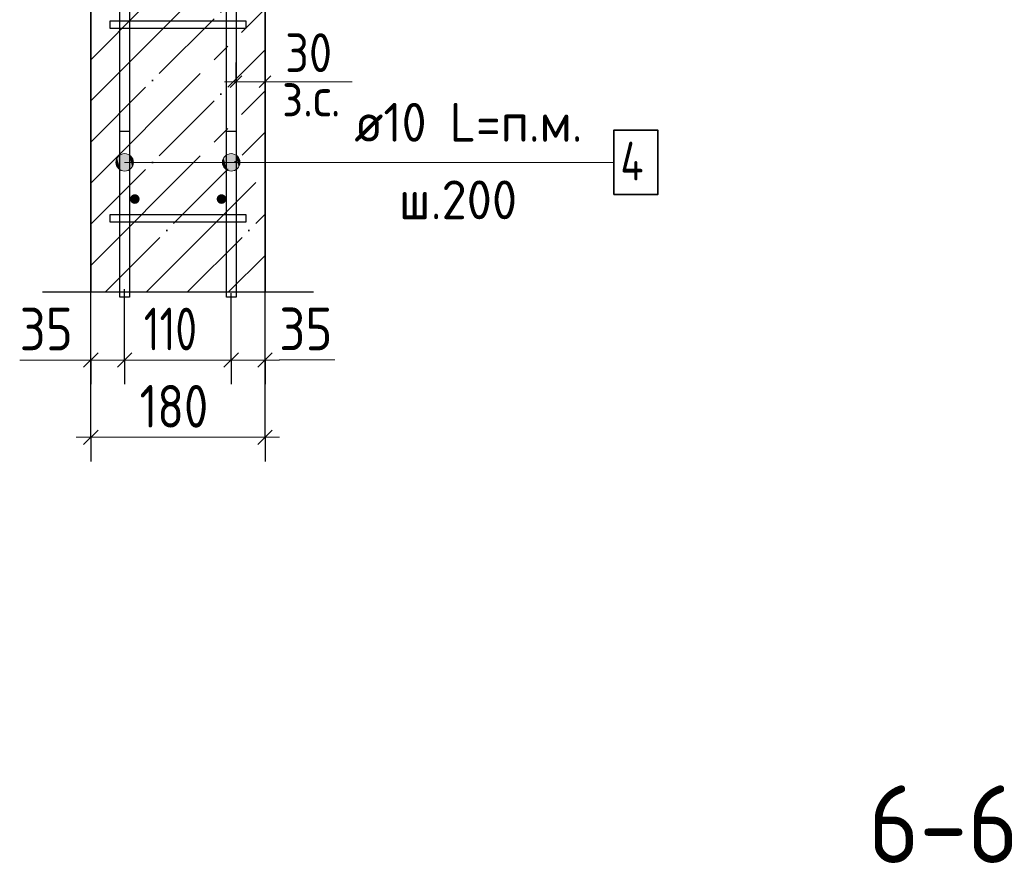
# Model space of a CAD drawing. Header units: millimetres. Extents: x -49773 to 2322955, y -3321 to 58485.
# Tile 311 of 580: x 1211938 to 1217022, y 26022 to 30379. Entities that reach past the tile are written whole.
import ezdxf

# ---------------------------------------------------------------- set-up
doc = ezdxf.new("R2010")
doc.units = ezdxf.units.MM
doc.linetypes.add('______11', pattern=[500, 400, -50, 0, -50])
doc.linetypes.add('______5', pattern=[1100, 800, -100, 100, -100])
for name, color, linetype, lineweight in [('Standard', 7, 'Continuous', 25), ('Арм.стержн. Арматура края', 96, 'Continuous', 35), ('Арм.стержн. вертикальными 1', 22, 'Continuous', 35), ('Арм.стержн.горизонт. 1', 180, 'Continuous', 35), ('Размерная линия_ общее', 7, 'Continuous', 13), ('Размерная линия_ общее_1', 7, 'Continuous', 13)]:
    doc.layers.add(name, color=color, linetype=linetype, lineweight=lineweight)
doc.layers.add('Арм.стержн.Стяжки', color=7, linetype='Continuous', lineweight=35, true_color=0x501e0f)
doc.styles.add('ISOCPEUR', font='txt')

msp = doc.modelspace()

# ---------------------------------------------------------------- hatches: boundary and pattern name
at = {"layer": 'Арм.стержн. вертикальными 1', "linetype": 'Continuous', "lineweight": 50, "transparency": 33554687}
for points in [[(1212557.5, 29454.2), (1212555.6, 29463.8), (1212550.1, 29471.9), (1212542, 29477.3), (1212532.5, 29479.2), (1212522.9, 29477.3), (1212514.8, 29471.9), (1212509.4, 29463.8), (1212507.5, 29454.2), (1212509.4, 29444.6), (1212514.8, 29436.5), (1212522.9, 29431.1), (1212532.5, 29429.2), (1212542, 29431.1), (1212550.1, 29436.5), (1212555.6, 29444.6)], [(1213005.1, 29454.2), (1213003.2, 29463.8), (1212997.8, 29471.9), (1212989.7, 29477.3), (1212980.1, 29479.2), (1212970.6, 29477.3), (1212962.4, 29471.9), (1212957, 29463.8), (1212955.1, 29454.2), (1212957, 29444.6), (1212962.4, 29436.5), (1212970.6, 29431.1), (1212980.1, 29429.2), (1212989.7, 29431.1), (1212997.8, 29436.5), (1213003.2, 29444.6)]]:
    msp.add_hatch(color=4, dxfattribs=at).paths.add_polyline_path(points)
at = {"layer": 'Арм.стержн.горизонт. 1', "linetype": 'Continuous', "lineweight": 13, "transparency": 33554687}
for points in [[(1212441.4, 29620.9), (1212441.4, 29665.9), (1212435.1, 29643.4)], [(1212441.4, 29620.9), (1212441.4, 29665.9), (1212435.1, 29643.4)], [(1212441.4, 29620.9), (1212441.4, 29665.9), (1212435.1, 29643.4)], [(1212441.4, 29620.9), (1212441.4, 29665.9), (1212435.1, 29643.4)], [(1212441.4, 29620.9), (1212441.4, 29665.9), (1212435.1, 29643.4)], [(1212441.4, 29620.9), (1212441.4, 29665.9), (1212435.1, 29643.4)], [(1212441.4, 29620.9), (1212441.4, 29665.9), (1212435.1, 29643.4)], [(1212441.4, 29620.9), (1212441.4, 29665.9), (1212435.1, 29643.4)], [(1212441.4, 29620.9), (1212441.4, 29665.9), (1212435.1, 29643.4)], [(1212441.4, 29620.9), (1212441.4, 29665.9), (1212435.1, 29643.4)], [(1212441.4, 29620.9), (1212441.4, 29665.9), (1212435.1, 29643.4)], [(1212441.4, 29620.9), (1212441.4, 29665.9), (1212435.1, 29643.4)], [(1212441.4, 29620.9), (1212441.4, 29665.9), (1212435.1, 29643.4)], [(1212457.6, 29604.7), (1212457.6, 29682.1), (1212441.4, 29665.9)], [(1212457.6, 29604.7), (1212457.6, 29682.1), (1212441.4, 29665.9)], [(1212457.6, 29604.7), (1212457.6, 29682.1), (1212441.4, 29665.9)], [(1212457.6, 29604.7), (1212457.6, 29682.1), (1212441.4, 29665.9)], [(1212457.6, 29604.7), (1212457.6, 29682.1), (1212441.4, 29665.9)], [(1212457.6, 29604.7), (1212457.6, 29682.1), (1212441.4, 29665.9)], [(1212457.6, 29604.7), (1212457.6, 29682.1), (1212441.4, 29665.9)], [(1212457.6, 29604.7), (1212457.6, 29682.1), (1212441.4, 29665.9)], [(1212457.6, 29604.7), (1212457.6, 29682.1), (1212441.4, 29665.9)], [(1212457.6, 29604.7), (1212457.6, 29682.1), (1212441.4, 29665.9)], [(1212457.6, 29604.7), (1212457.6, 29682.1), (1212441.4, 29665.9)], [(1212457.6, 29604.7), (1212457.6, 29682.1), (1212441.4, 29665.9)], [(1212457.6, 29604.7), (1212457.6, 29682.1), (1212441.4, 29665.9)], [(1212457.6, 29604.7), (1212441.4, 29665.9), (1212441.4, 29620.9)], [(1212457.6, 29604.7), (1212441.4, 29665.9), (1212441.4, 29620.9)], [(1212457.6, 29604.7), (1212441.4, 29665.9), (1212441.4, 29620.9)], [(1212457.6, 29604.7), (1212441.4, 29665.9), (1212441.4, 29620.9)], [(1212457.6, 29604.7), (1212441.4, 29665.9), (1212441.4, 29620.9)], [(1212457.6, 29604.7), (1212441.4, 29665.9), (1212441.4, 29620.9)], [(1212457.6, 29604.7), (1212441.4, 29665.9), (1212441.4, 29620.9)], [(1212457.6, 29604.7), (1212441.4, 29665.9), (1212441.4, 29620.9)], [(1212457.6, 29604.7), (1212441.4, 29665.9), (1212441.4, 29620.9)], [(1212457.6, 29604.7), (1212441.4, 29665.9), (1212441.4, 29620.9)], [(1212457.6, 29604.7), (1212441.4, 29665.9), (1212441.4, 29620.9)], [(1212457.6, 29604.7), (1212441.4, 29665.9), (1212441.4, 29620.9)], [(1212457.6, 29604.7), (1212441.4, 29665.9), (1212441.4, 29620.9)], [(1212480.1, 29598.4), (1212480.1, 29688.4), (1212457.6, 29682.1)], [(1212480.1, 29598.4), (1212480.1, 29688.4), (1212457.6, 29682.1)], [(1212480.1, 29598.4), (1212480.1, 29688.4), (1212457.6, 29682.1)], [(1212480.1, 29598.4), (1212480.1, 29688.4), (1212457.6, 29682.1)], [(1212480.1, 29598.4), (1212480.1, 29688.4), (1212457.6, 29682.1)], [(1212480.1, 29598.4), (1212480.1, 29688.4), (1212457.6, 29682.1)], [(1212480.1, 29598.4), (1212480.1, 29688.4), (1212457.6, 29682.1)], [(1212480.1, 29598.4), (1212480.1, 29688.4), (1212457.6, 29682.1)], [(1212480.1, 29598.4), (1212480.1, 29688.4), (1212457.6, 29682.1)], [(1212480.1, 29598.4), (1212480.1, 29688.4), (1212457.6, 29682.1)], [(1212480.1, 29598.4), (1212480.1, 29688.4), (1212457.6, 29682.1)], [(1212480.1, 29598.4), (1212480.1, 29688.4), (1212457.6, 29682.1)], [(1212480.1, 29598.4), (1212480.1, 29688.4), (1212457.6, 29682.1)], [(1212480.1, 29598.4), (1212457.6, 29682.1), (1212457.6, 29604.7)], [(1212480.1, 29598.4), (1212457.6, 29682.1), (1212457.6, 29604.7)], [(1212480.1, 29598.4), (1212457.6, 29682.1), (1212457.6, 29604.7)], [(1212480.1, 29598.4), (1212457.6, 29682.1), (1212457.6, 29604.7)], [(1212480.1, 29598.4), (1212457.6, 29682.1), (1212457.6, 29604.7)], [(1212480.1, 29598.4), (1212457.6, 29682.1), (1212457.6, 29604.7)], [(1212480.1, 29598.4), (1212457.6, 29682.1), (1212457.6, 29604.7)], [(1212480.1, 29598.4), (1212457.6, 29682.1), (1212457.6, 29604.7)], [(1212480.1, 29598.4), (1212457.6, 29682.1), (1212457.6, 29604.7)], [(1212480.1, 29598.4), (1212457.6, 29682.1), (1212457.6, 29604.7)], [(1212480.1, 29598.4), (1212457.6, 29682.1), (1212457.6, 29604.7)], [(1212480.1, 29598.4), (1212457.6, 29682.1), (1212457.6, 29604.7)], [(1212480.1, 29598.4), (1212457.6, 29682.1), (1212457.6, 29604.7)], [(1212502.6, 29604.7), (1212502.6, 29682.1), (1212480.1, 29688.4)], [(1212502.6, 29604.7), (1212480.1, 29688.4), (1212480.1, 29598.4)], [(1212502.6, 29604.7), (1212502.6, 29682.1), (1212480.1, 29688.4)], [(1212502.6, 29604.7), (1212480.1, 29688.4), (1212480.1, 29598.4)], [(1212502.6, 29604.7), (1212502.6, 29682.1), (1212480.1, 29688.4)], [(1212502.6, 29604.7), (1212480.1, 29688.4), (1212480.1, 29598.4)], [(1212502.6, 29604.7), (1212502.6, 29682.1), (1212480.1, 29688.4)], [(1212502.6, 29604.7), (1212480.1, 29688.4), (1212480.1, 29598.4)], [(1212502.6, 29604.7), (1212502.6, 29682.1), (1212480.1, 29688.4)], [(1212502.6, 29604.7), (1212480.1, 29688.4), (1212480.1, 29598.4)], [(1212502.6, 29604.7), (1212502.6, 29682.1), (1212480.1, 29688.4)], [(1212502.6, 29604.7), (1212480.1, 29688.4), (1212480.1, 29598.4)], [(1212502.6, 29604.7), (1212502.6, 29682.1), (1212480.1, 29688.4)], [(1212502.6, 29604.7), (1212480.1, 29688.4), (1212480.1, 29598.4)], [(1212502.6, 29604.7), (1212502.6, 29682.1), (1212480.1, 29688.4)], [(1212502.6, 29604.7), (1212480.1, 29688.4), (1212480.1, 29598.4)], [(1212502.6, 29604.7), (1212502.6, 29682.1), (1212480.1, 29688.4)], [(1212502.6, 29604.7), (1212480.1, 29688.4), (1212480.1, 29598.4)], [(1212502.6, 29604.7), (1212502.6, 29682.1), (1212480.1, 29688.4)], [(1212502.6, 29604.7), (1212480.1, 29688.4), (1212480.1, 29598.4)], [(1212502.6, 29604.7), (1212502.6, 29682.1), (1212480.1, 29688.4)], [(1212502.6, 29604.7), (1212480.1, 29688.4), (1212480.1, 29598.4)], [(1212502.6, 29604.7), (1212502.6, 29682.1), (1212480.1, 29688.4)], [(1212502.6, 29604.7), (1212480.1, 29688.4), (1212480.1, 29598.4)], [(1212502.6, 29604.7), (1212502.6, 29682.1), (1212480.1, 29688.4)], [(1212502.6, 29604.7), (1212480.1, 29688.4), (1212480.1, 29598.4)], [(1212518.8, 29620.9), (1212518.8, 29665.9), (1212502.6, 29682.1)], [(1212518.8, 29620.9), (1212502.6, 29682.1), (1212502.6, 29604.7)], [(1212518.8, 29620.9), (1212518.8, 29665.9), (1212502.6, 29682.1)], [(1212518.8, 29620.9), (1212502.6, 29682.1), (1212502.6, 29604.7)], [(1212518.8, 29620.9), (1212518.8, 29665.9), (1212502.6, 29682.1)], [(1212518.8, 29620.9), (1212502.6, 29682.1), (1212502.6, 29604.7)], [(1212518.8, 29620.9), (1212518.8, 29665.9), (1212502.6, 29682.1)], [(1212518.8, 29620.9), (1212502.6, 29682.1), (1212502.6, 29604.7)], [(1212518.8, 29620.9), (1212518.8, 29665.9), (1212502.6, 29682.1)], [(1212518.8, 29620.9), (1212502.6, 29682.1), (1212502.6, 29604.7)], [(1212518.8, 29620.9), (1212518.8, 29665.9), (1212502.6, 29682.1)], [(1212518.8, 29620.9), (1212502.6, 29682.1), (1212502.6, 29604.7)], [(1212518.8, 29620.9), (1212518.8, 29665.9), (1212502.6, 29682.1)], [(1212518.8, 29620.9), (1212502.6, 29682.1), (1212502.6, 29604.7)], [(1212518.8, 29620.9), (1212518.8, 29665.9), (1212502.6, 29682.1)], [(1212518.8, 29620.9), (1212502.6, 29682.1), (1212502.6, 29604.7)], [(1212518.8, 29620.9), (1212518.8, 29665.9), (1212502.6, 29682.1)], [(1212518.8, 29620.9), (1212502.6, 29682.1), (1212502.6, 29604.7)], [(1212518.8, 29620.9), (1212518.8, 29665.9), (1212502.6, 29682.1)], [(1212518.8, 29620.9), (1212502.6, 29682.1), (1212502.6, 29604.7)], [(1212518.8, 29620.9), (1212518.8, 29665.9), (1212502.6, 29682.1)], [(1212518.8, 29620.9), (1212502.6, 29682.1), (1212502.6, 29604.7)], [(1212518.8, 29620.9), (1212518.8, 29665.9), (1212502.6, 29682.1)], [(1212518.8, 29620.9), (1212502.6, 29682.1), (1212502.6, 29604.7)], [(1212518.8, 29620.9), (1212518.8, 29665.9), (1212502.6, 29682.1)], [(1212518.8, 29620.9), (1212502.6, 29682.1), (1212502.6, 29604.7)], [(1212518.8, 29665.9), (1212518.8, 29620.9), (1212525.1, 29643.4)], [(1212518.8, 29665.9), (1212518.8, 29620.9), (1212525.1, 29643.4)], [(1212518.8, 29665.9), (1212518.8, 29620.9), (1212525.1, 29643.4)], [(1212518.8, 29665.9), (1212518.8, 29620.9), (1212525.1, 29643.4)], [(1212518.8, 29665.9), (1212518.8, 29620.9), (1212525.1, 29643.4)], [(1212518.8, 29665.9), (1212518.8, 29620.9), (1212525.1, 29643.4)], [(1212518.8, 29665.9), (1212518.8, 29620.9), (1212525.1, 29643.4)], [(1212518.8, 29665.9), (1212518.8, 29620.9), (1212525.1, 29643.4)], [(1212518.8, 29665.9), (1212518.8, 29620.9), (1212525.1, 29643.4)], [(1212518.8, 29665.9), (1212518.8, 29620.9), (1212525.1, 29643.4)], [(1212518.8, 29665.9), (1212518.8, 29620.9), (1212525.1, 29643.4)], [(1212518.8, 29665.9), (1212518.8, 29620.9), (1212525.1, 29643.4)], [(1212518.8, 29665.9), (1212518.8, 29620.9), (1212525.1, 29643.4)], [(1212991.4, 29620.9), (1212991.4, 29665.9), (1212985.1, 29643.4)], [(1212991.4, 29620.9), (1212991.4, 29665.9), (1212985.1, 29643.4)], [(1212991.4, 29620.9), (1212991.4, 29665.9), (1212985.1, 29643.4)], [(1212991.4, 29620.9), (1212991.4, 29665.9), (1212985.1, 29643.4)], [(1212991.4, 29620.9), (1212991.4, 29665.9), (1212985.1, 29643.4)], [(1212991.4, 29620.9), (1212991.4, 29665.9), (1212985.1, 29643.4)], [(1212991.4, 29620.9), (1212991.4, 29665.9), (1212985.1, 29643.4)], [(1212991.4, 29620.9), (1212991.4, 29665.9), (1212985.1, 29643.4)], [(1212991.4, 29620.9), (1212991.4, 29665.9), (1212985.1, 29643.4)], [(1212991.4, 29620.9), (1212991.4, 29665.9), (1212985.1, 29643.4)], [(1212991.4, 29620.9), (1212991.4, 29665.9), (1212985.1, 29643.4)], [(1212991.4, 29620.9), (1212991.4, 29665.9), (1212985.1, 29643.4)], [(1212991.4, 29620.9), (1212991.4, 29665.9), (1212985.1, 29643.4)], [(1213007.6, 29604.7), (1213007.6, 29682.1), (1212991.4, 29665.9)], [(1213007.6, 29604.7), (1213007.6, 29682.1), (1212991.4, 29665.9)], [(1213007.6, 29604.7), (1213007.6, 29682.1), (1212991.4, 29665.9)], [(1213007.6, 29604.7), (1213007.6, 29682.1), (1212991.4, 29665.9)], [(1213007.6, 29604.7), (1213007.6, 29682.1), (1212991.4, 29665.9)], [(1213007.6, 29604.7), (1213007.6, 29682.1), (1212991.4, 29665.9)], [(1213007.6, 29604.7), (1213007.6, 29682.1), (1212991.4, 29665.9)], [(1213007.6, 29604.7), (1213007.6, 29682.1), (1212991.4, 29665.9)], [(1213007.6, 29604.7), (1213007.6, 29682.1), (1212991.4, 29665.9)], [(1213007.6, 29604.7), (1213007.6, 29682.1), (1212991.4, 29665.9)], [(1213007.6, 29604.7), (1213007.6, 29682.1), (1212991.4, 29665.9)], [(1213007.6, 29604.7), (1213007.6, 29682.1), (1212991.4, 29665.9)], [(1213007.6, 29604.7), (1213007.6, 29682.1), (1212991.4, 29665.9)], [(1213007.6, 29604.7), (1212991.4, 29665.9), (1212991.4, 29620.9)], [(1213007.6, 29604.7), (1212991.4, 29665.9), (1212991.4, 29620.9)], [(1213007.6, 29604.7), (1212991.4, 29665.9), (1212991.4, 29620.9)], [(1213007.6, 29604.7), (1212991.4, 29665.9), (1212991.4, 29620.9)], [(1213007.6, 29604.7), (1212991.4, 29665.9), (1212991.4, 29620.9)], [(1213007.6, 29604.7), (1212991.4, 29665.9), (1212991.4, 29620.9)], [(1213007.6, 29604.7), (1212991.4, 29665.9), (1212991.4, 29620.9)], [(1213007.6, 29604.7), (1212991.4, 29665.9), (1212991.4, 29620.9)], [(1213007.6, 29604.7), (1212991.4, 29665.9), (1212991.4, 29620.9)], [(1213007.6, 29604.7), (1212991.4, 29665.9), (1212991.4, 29620.9)], [(1213007.6, 29604.7), (1212991.4, 29665.9), (1212991.4, 29620.9)], [(1213007.6, 29604.7), (1212991.4, 29665.9), (1212991.4, 29620.9)], [(1213007.6, 29604.7), (1212991.4, 29665.9), (1212991.4, 29620.9)], [(1213030.1, 29598.4), (1213030.1, 29688.4), (1213007.6, 29682.1)], [(1213030.1, 29598.4), (1213030.1, 29688.4), (1213007.6, 29682.1)], [(1213030.1, 29598.4), (1213030.1, 29688.4), (1213007.6, 29682.1)], [(1213030.1, 29598.4), (1213030.1, 29688.4), (1213007.6, 29682.1)], [(1213030.1, 29598.4), (1213030.1, 29688.4), (1213007.6, 29682.1)], [(1213030.1, 29598.4), (1213030.1, 29688.4), (1213007.6, 29682.1)], [(1213030.1, 29598.4), (1213030.1, 29688.4), (1213007.6, 29682.1)], [(1213030.1, 29598.4), (1213030.1, 29688.4), (1213007.6, 29682.1)], [(1213030.1, 29598.4), (1213030.1, 29688.4), (1213007.6, 29682.1)], [(1213030.1, 29598.4), (1213030.1, 29688.4), (1213007.6, 29682.1)], [(1213030.1, 29598.4), (1213030.1, 29688.4), (1213007.6, 29682.1)], [(1213030.1, 29598.4), (1213030.1, 29688.4), (1213007.6, 29682.1)], [(1213030.1, 29598.4), (1213030.1, 29688.4), (1213007.6, 29682.1)], [(1213030.1, 29598.4), (1213007.6, 29682.1), (1213007.6, 29604.7)], [(1213030.1, 29598.4), (1213007.6, 29682.1), (1213007.6, 29604.7)], [(1213030.1, 29598.4), (1213007.6, 29682.1), (1213007.6, 29604.7)], [(1213030.1, 29598.4), (1213007.6, 29682.1), (1213007.6, 29604.7)], [(1213030.1, 29598.4), (1213007.6, 29682.1), (1213007.6, 29604.7)], [(1213030.1, 29598.4), (1213007.6, 29682.1), (1213007.6, 29604.7)], [(1213030.1, 29598.4), (1213007.6, 29682.1), (1213007.6, 29604.7)], [(1213030.1, 29598.4), (1213007.6, 29682.1), (1213007.6, 29604.7)], [(1213030.1, 29598.4), (1213007.6, 29682.1), (1213007.6, 29604.7)], [(1213030.1, 29598.4), (1213007.6, 29682.1), (1213007.6, 29604.7)], [(1213030.1, 29598.4), (1213007.6, 29682.1), (1213007.6, 29604.7)], [(1213030.1, 29598.4), (1213007.6, 29682.1), (1213007.6, 29604.7)], [(1213030.1, 29598.4), (1213007.6, 29682.1), (1213007.6, 29604.7)], [(1213052.6, 29604.7), (1213052.6, 29682.1), (1213030.1, 29688.4)], [(1213052.6, 29604.7), (1213030.1, 29688.4), (1213030.1, 29598.4)], [(1213052.6, 29604.7), (1213052.6, 29682.1), (1213030.1, 29688.4)], [(1213052.6, 29604.7), (1213030.1, 29688.4), (1213030.1, 29598.4)], [(1213052.6, 29604.7), (1213052.6, 29682.1), (1213030.1, 29688.4)], [(1213052.6, 29604.7), (1213030.1, 29688.4), (1213030.1, 29598.4)], [(1213052.6, 29604.7), (1213052.6, 29682.1), (1213030.1, 29688.4)], [(1213052.6, 29604.7), (1213030.1, 29688.4), (1213030.1, 29598.4)], [(1213052.6, 29604.7), (1213052.6, 29682.1), (1213030.1, 29688.4)], [(1213052.6, 29604.7), (1213030.1, 29688.4), (1213030.1, 29598.4)], [(1213052.6, 29604.7), (1213052.6, 29682.1), (1213030.1, 29688.4)], [(1213052.6, 29604.7), (1213030.1, 29688.4), (1213030.1, 29598.4)], [(1213052.6, 29604.7), (1213052.6, 29682.1), (1213030.1, 29688.4)], [(1213052.6, 29604.7), (1213030.1, 29688.4), (1213030.1, 29598.4)], [(1213052.6, 29604.7), (1213052.6, 29682.1), (1213030.1, 29688.4)], [(1213052.6, 29604.7), (1213030.1, 29688.4), (1213030.1, 29598.4)], [(1213052.6, 29604.7), (1213052.6, 29682.1), (1213030.1, 29688.4)], [(1213052.6, 29604.7), (1213030.1, 29688.4), (1213030.1, 29598.4)], [(1213052.6, 29604.7), (1213052.6, 29682.1), (1213030.1, 29688.4)], [(1213052.6, 29604.7), (1213030.1, 29688.4), (1213030.1, 29598.4)], [(1213052.6, 29604.7), (1213052.6, 29682.1), (1213030.1, 29688.4)], [(1213052.6, 29604.7), (1213030.1, 29688.4), (1213030.1, 29598.4)], [(1213052.6, 29604.7), (1213052.6, 29682.1), (1213030.1, 29688.4)], [(1213052.6, 29604.7), (1213030.1, 29688.4), (1213030.1, 29598.4)], [(1213052.6, 29604.7), (1213052.6, 29682.1), (1213030.1, 29688.4)], [(1213052.6, 29604.7), (1213030.1, 29688.4), (1213030.1, 29598.4)], [(1213068.8, 29620.9), (1213068.8, 29665.9), (1213052.6, 29682.1)], [(1213068.8, 29620.9), (1213052.6, 29682.1), (1213052.6, 29604.7)], [(1213068.8, 29620.9), (1213068.8, 29665.9), (1213052.6, 29682.1)], [(1213068.8, 29620.9), (1213052.6, 29682.1), (1213052.6, 29604.7)], [(1213068.8, 29620.9), (1213068.8, 29665.9), (1213052.6, 29682.1)], [(1213068.8, 29620.9), (1213052.6, 29682.1), (1213052.6, 29604.7)], [(1213068.8, 29620.9), (1213068.8, 29665.9), (1213052.6, 29682.1)], [(1213068.8, 29620.9), (1213052.6, 29682.1), (1213052.6, 29604.7)], [(1213068.8, 29620.9), (1213068.8, 29665.9), (1213052.6, 29682.1)], [(1213068.8, 29620.9), (1213052.6, 29682.1), (1213052.6, 29604.7)], [(1213068.8, 29620.9), (1213068.8, 29665.9), (1213052.6, 29682.1)], [(1213068.8, 29620.9), (1213052.6, 29682.1), (1213052.6, 29604.7)], [(1213068.8, 29620.9), (1213068.8, 29665.9), (1213052.6, 29682.1)], [(1213068.8, 29620.9), (1213052.6, 29682.1), (1213052.6, 29604.7)], [(1213068.8, 29620.9), (1213068.8, 29665.9), (1213052.6, 29682.1)], [(1213068.8, 29620.9), (1213052.6, 29682.1), (1213052.6, 29604.7)], [(1213068.8, 29620.9), (1213068.8, 29665.9), (1213052.6, 29682.1)], [(1213068.8, 29620.9), (1213052.6, 29682.1), (1213052.6, 29604.7)], [(1213068.8, 29620.9), (1213068.8, 29665.9), (1213052.6, 29682.1)], [(1213068.8, 29620.9), (1213052.6, 29682.1), (1213052.6, 29604.7)], [(1213068.8, 29620.9), (1213068.8, 29665.9), (1213052.6, 29682.1)], [(1213068.8, 29620.9), (1213052.6, 29682.1), (1213052.6, 29604.7)], [(1213068.8, 29620.9), (1213068.8, 29665.9), (1213052.6, 29682.1)], [(1213068.8, 29620.9), (1213052.6, 29682.1), (1213052.6, 29604.7)], [(1213068.8, 29620.9), (1213068.8, 29665.9), (1213052.6, 29682.1)], [(1213068.8, 29620.9), (1213052.6, 29682.1), (1213052.6, 29604.7)], [(1213068.8, 29665.9), (1213068.8, 29620.9), (1213075.1, 29643.4)], [(1213068.8, 29665.9), (1213068.8, 29620.9), (1213075.1, 29643.4)], [(1213068.8, 29665.9), (1213068.8, 29620.9), (1213075.1, 29643.4)], [(1213068.8, 29665.9), (1213068.8, 29620.9), (1213075.1, 29643.4)], [(1213068.8, 29665.9), (1213068.8, 29620.9), (1213075.1, 29643.4)], [(1213068.8, 29665.9), (1213068.8, 29620.9), (1213075.1, 29643.4)], [(1213068.8, 29665.9), (1213068.8, 29620.9), (1213075.1, 29643.4)], [(1213068.8, 29665.9), (1213068.8, 29620.9), (1213075.1, 29643.4)], [(1213068.8, 29665.9), (1213068.8, 29620.9), (1213075.1, 29643.4)], [(1213068.8, 29665.9), (1213068.8, 29620.9), (1213075.1, 29643.4)], [(1213068.8, 29665.9), (1213068.8, 29620.9), (1213075.1, 29643.4)], [(1213068.8, 29665.9), (1213068.8, 29620.9), (1213075.1, 29643.4)], [(1213068.8, 29665.9), (1213068.8, 29620.9), (1213075.1, 29643.4)]]:
    msp.add_hatch(color=7, dxfattribs=at).paths.add_polyline_path(points)

# ---------------------------------------------------------------- linework, layer by layer
at = {"layer": 'Standard', "color": 7, "linetype": 'Continuous', "lineweight": 35, "transparency": 33554687}
for p, q in [((1212305.1, 32129.2), (1212305.1, 28973.6)), ((1213205.1, 28973.6), (1213205.1, 32129.2))]:
    msp.add_line(p, q, dxfattribs=at)
at = {"layer": 'Standard', "color": 253, "linetype": '______11', "lineweight": 35, "true_color": 0xababab, "transparency": 33554687}
for p, q in [((1212305.1, 30172.5), (1213205.1, 31072.5)), ((1212305.1, 29748.3), (1213205.1, 30648.3)), ((1212305.1, 29324), (1213205.1, 30224)), ((1212378.9, 28973.6), (1213205.1, 29799.8)), ((1212803.2, 28973.6), (1213205.1, 29375.5))]:
    msp.add_line(p, q, dxfattribs=at)
at = {"layer": 'Standard', "color": 253, "linetype": '______5', "lineweight": 35, "true_color": 0xababab, "transparency": 33554687}
for p, q in [((1212305.1, 29960.4), (1213205.1, 30860.4)), ((1212305.1, 29536.2), (1213205.1, 30436.2)), ((1212305.1, 29111.9), (1213205.1, 30011.9)), ((1212591.1, 28973.6), (1213205.1, 29587.6)), ((1213015.3, 28973.6), (1213205.1, 29163.4))]:
    msp.add_line(p, q, dxfattribs=at)
at = {"layer": 'Standard', "color": 7, "linetype": 'Continuous', "lineweight": 13, "transparency": 33554687}
msp.add_line((1213205.1, 30059.3), (1213655.1, 30059.3), dxfattribs=at)
at = {"layer": 'Standard', "color": 7, "linetype": 'Continuous', "lineweight": 25, "transparency": 33554687}
msp.add_line((1213455.1, 28973.6), (1212055.1, 28973.6), dxfattribs=at)
at = {"layer": 'Арм.стержн. Арматура края', "color": 4, "linetype": 'Continuous', "lineweight": 25, "transparency": 33554687}
for points in [[(1212505.1, 29804.2), (1212505.1, 28948.6), (1212455.1, 28948.6), (1212455.1, 29804.2), (1212505.1, 29804.2)], [(1212505.1, 29804.2), (1212505.1, 28948.6), (1212455.1, 28948.6), (1212455.1, 29804.2), (1212505.1, 29804.2)], [(1212505.1, 29804.2), (1212505.1, 28948.6), (1212455.1, 28948.6), (1212455.1, 29804.2), (1212505.1, 29804.2)], [(1212505.1, 29804.2), (1212505.1, 28948.6), (1212455.1, 28948.6), (1212455.1, 29804.2), (1212505.1, 29804.2)], [(1212505.1, 29804.2), (1212505.1, 28948.6), (1212455.1, 28948.6), (1212455.1, 29804.2), (1212505.1, 29804.2)], [(1212505.1, 29804.2), (1212505.1, 28948.6), (1212455.1, 28948.6), (1212455.1, 29804.2), (1212505.1, 29804.2)], [(1212505.1, 29804.2), (1212505.1, 28948.6), (1212455.1, 28948.6), (1212455.1, 29804.2), (1212505.1, 29804.2)], [(1212505.1, 29804.2), (1212505.1, 28948.6), (1212455.1, 28948.6), (1212455.1, 29804.2), (1212505.1, 29804.2)], [(1212505.1, 29804.2), (1212505.1, 28948.6), (1212455.1, 28948.6), (1212455.1, 29804.2), (1212505.1, 29804.2)], [(1212505.1, 29804.2), (1212505.1, 28948.6), (1212455.1, 28948.6), (1212455.1, 29804.2), (1212505.1, 29804.2)], [(1212505.1, 29804.2), (1212505.1, 28948.6), (1212455.1, 28948.6), (1212455.1, 29804.2), (1212505.1, 29804.2)], [(1213005.1, 28948.6), (1213005.1, 29804.2), (1213055.1, 29804.2), (1213055.1, 28948.6), (1213005.1, 28948.6)], [(1213005.1, 28948.6), (1213005.1, 29804.2), (1213055.1, 29804.2), (1213055.1, 28948.6), (1213005.1, 28948.6)], [(1213005.1, 28948.6), (1213005.1, 29804.2), (1213055.1, 29804.2), (1213055.1, 28948.6), (1213005.1, 28948.6)], [(1213005.1, 28948.6), (1213005.1, 29804.2), (1213055.1, 29804.2), (1213055.1, 28948.6), (1213005.1, 28948.6)], [(1213005.1, 28948.6), (1213005.1, 29804.2), (1213055.1, 29804.2), (1213055.1, 28948.6), (1213005.1, 28948.6)], [(1213005.1, 28948.6), (1213005.1, 29804.2), (1213055.1, 29804.2), (1213055.1, 28948.6), (1213005.1, 28948.6)], [(1213005.1, 28948.6), (1213005.1, 29804.2), (1213055.1, 29804.2), (1213055.1, 28948.6), (1213005.1, 28948.6)], [(1213005.1, 28948.6), (1213005.1, 29804.2), (1213055.1, 29804.2), (1213055.1, 28948.6), (1213005.1, 28948.6)], [(1213005.1, 28948.6), (1213005.1, 29804.2), (1213055.1, 29804.2), (1213055.1, 28948.6), (1213005.1, 28948.6)], [(1213005.1, 28948.6), (1213005.1, 29804.2), (1213055.1, 29804.2), (1213055.1, 28948.6), (1213005.1, 28948.6)], [(1213005.1, 28948.6), (1213005.1, 29804.2), (1213055.1, 29804.2), (1213055.1, 28948.6), (1213005.1, 28948.6)]]:
    msp.add_lwpolyline(points, dxfattribs=at)
at = {"layer": 'Арм.стержн.горизонт. 1', "color": 7, "linetype": 'Continuous', "lineweight": 13, "transparency": 33554687}
for p, q in [((1212435.1, 29643.4), (1212435.1, 29643.4)), ((1212435.1, 29643.4), (1212435.1, 29643.4)), ((1212435.1, 29643.4), (1212435.1, 29643.4)), ((1212435.1, 29643.4), (1212435.1, 29643.4)), ((1212435.1, 29643.4), (1212435.1, 29643.4)), ((1212435.1, 29643.4), (1212435.1, 29643.4)), ((1212435.1, 29643.4), (1212435.1, 29643.4)), ((1212435.1, 29643.4), (1212435.1, 29643.4)), ((1212435.1, 29643.4), (1212435.1, 29643.4)), ((1212435.1, 29643.4), (1212435.1, 29643.4)), ((1212435.1, 29643.4), (1212435.1, 29643.4)), ((1212435.1, 29643.4), (1212435.1, 29643.4)), ((1212435.1, 29643.4), (1212435.1, 29643.4)), ((1212480.1, 29688.4), (1212480.1, 29688.4)), ((1212480.1, 29688.4), (1212480.1, 29688.4)), ((1212480.1, 29688.4), (1212480.1, 29688.4)), ((1212480.1, 29688.4), (1212480.1, 29688.4)), ((1212480.1, 29688.4), (1212480.1, 29688.4)), ((1212480.1, 29688.4), (1212480.1, 29688.4)), ((1212480.1, 29688.4), (1212480.1, 29688.4)), ((1212480.1, 29688.4), (1212480.1, 29688.4)), ((1212480.1, 29688.4), (1212480.1, 29688.4)), ((1212480.1, 29688.4), (1212480.1, 29688.4)), ((1212480.1, 29688.4), (1212480.1, 29688.4)), ((1212480.1, 29688.4), (1212480.1, 29688.4)), ((1212480.1, 29688.4), (1212480.1, 29688.4)), ((1213565.8, 29643.4), (1212480.1, 29643.4)), ((1213565.8, 29643.4), (1212480.1, 29643.4)), ((1213565.8, 29643.4), (1212480.1, 29643.4)), ((1213565.8, 29643.4), (1212480.1, 29643.4)), ((1213565.8, 29643.4), (1212480.1, 29643.4)), ((1213565.8, 29643.4), (1212480.1, 29643.4)), ((1213565.8, 29643.4), (1212480.1, 29643.4)), ((1213565.8, 29643.4), (1212480.1, 29643.4)), ((1213565.8, 29643.4), (1212480.1, 29643.4)), ((1213565.8, 29643.4), (1212480.1, 29643.4)), ((1213565.8, 29643.4), (1212480.1, 29643.4)), ((1213565.8, 29643.4), (1212480.1, 29643.4)), ((1213565.8, 29643.4), (1212480.1, 29643.4)), ((1212525.1, 29643.4), (1212525.1, 29643.4)), ((1212525.1, 29643.4), (1212525.1, 29643.4)), ((1212525.1, 29643.4), (1212525.1, 29643.4)), ((1212525.1, 29643.4), (1212525.1, 29643.4)), ((1212525.1, 29643.4), (1212525.1, 29643.4)), ((1212525.1, 29643.4), (1212525.1, 29643.4)), ((1212525.1, 29643.4), (1212525.1, 29643.4)), ((1212525.1, 29643.4), (1212525.1, 29643.4)), ((1212525.1, 29643.4), (1212525.1, 29643.4)), ((1212525.1, 29643.4), (1212525.1, 29643.4)), ((1212525.1, 29643.4), (1212525.1, 29643.4)), ((1212525.1, 29643.4), (1212525.1, 29643.4)), ((1212525.1, 29643.4), (1212525.1, 29643.4)), ((1212985.1, 29643.4), (1212985.1, 29643.4)), ((1212985.1, 29643.4), (1212985.1, 29643.4)), ((1212985.1, 29643.4), (1212985.1, 29643.4)), ((1212985.1, 29643.4), (1212985.1, 29643.4)), ((1212985.1, 29643.4), (1212985.1, 29643.4)), ((1212985.1, 29643.4), (1212985.1, 29643.4)), ((1212985.1, 29643.4), (1212985.1, 29643.4)), ((1212985.1, 29643.4), (1212985.1, 29643.4)), ((1212985.1, 29643.4), (1212985.1, 29643.4)), ((1212985.1, 29643.4), (1212985.1, 29643.4)), ((1212985.1, 29643.4), (1212985.1, 29643.4)), ((1212985.1, 29643.4), (1212985.1, 29643.4)), ((1212985.1, 29643.4), (1212985.1, 29643.4)), ((1213030.1, 29688.4), (1213030.1, 29688.4)), ((1213030.1, 29688.4), (1213030.1, 29688.4)), ((1213030.1, 29688.4), (1213030.1, 29688.4)), ((1213030.1, 29688.4), (1213030.1, 29688.4)), ((1213030.1, 29688.4), (1213030.1, 29688.4)), ((1213030.1, 29688.4), (1213030.1, 29688.4)), ((1213030.1, 29688.4), (1213030.1, 29688.4)), ((1213030.1, 29688.4), (1213030.1, 29688.4)), ((1213030.1, 29688.4), (1213030.1, 29688.4)), ((1213030.1, 29688.4), (1213030.1, 29688.4)), ((1213030.1, 29688.4), (1213030.1, 29688.4)), ((1213030.1, 29688.4), (1213030.1, 29688.4)), ((1213030.1, 29688.4), (1213030.1, 29688.4)), ((1213565.8, 29643.4), (1213030.1, 29643.4)), ((1213565.8, 29643.4), (1213030.1, 29643.4)), ((1213565.8, 29643.4), (1213030.1, 29643.4)), ((1213565.8, 29643.4), (1213030.1, 29643.4)), ((1213565.8, 29643.4), (1213030.1, 29643.4)), ((1213565.8, 29643.4), (1213030.1, 29643.4)), ((1213565.8, 29643.4), (1213030.1, 29643.4)), ((1213565.8, 29643.4), (1213030.1, 29643.4)), ((1213565.8, 29643.4), (1213030.1, 29643.4)), ((1213565.8, 29643.4), (1213030.1, 29643.4)), ((1213565.8, 29643.4), (1213030.1, 29643.4)), ((1213565.8, 29643.4), (1213030.1, 29643.4)), ((1213565.8, 29643.4), (1213030.1, 29643.4)), ((1213075.1, 29643.4), (1213075.1, 29643.4)), ((1213075.1, 29643.4), (1213075.1, 29643.4)), ((1213075.1, 29643.4), (1213075.1, 29643.4)), ((1213075.1, 29643.4), (1213075.1, 29643.4)), ((1213075.1, 29643.4), (1213075.1, 29643.4)), ((1213075.1, 29643.4), (1213075.1, 29643.4)), ((1213075.1, 29643.4), (1213075.1, 29643.4)), ((1213075.1, 29643.4), (1213075.1, 29643.4)), ((1213075.1, 29643.4), (1213075.1, 29643.4)), ((1213075.1, 29643.4), (1213075.1, 29643.4)), ((1213075.1, 29643.4), (1213075.1, 29643.4)), ((1213075.1, 29643.4), (1213075.1, 29643.4)), ((1213075.1, 29643.4), (1213075.1, 29643.4)), ((1213565.8, 29643.4), (1215005.8, 29643.4)), ((1212480.1, 29598.4), (1212480.1, 29598.4)), ((1212480.1, 29598.4), (1212480.1, 29598.4)), ((1212480.1, 29598.4), (1212480.1, 29598.4)), ((1212480.1, 29598.4), (1212480.1, 29598.4)), ((1212480.1, 29598.4), (1212480.1, 29598.4)), ((1212480.1, 29598.4), (1212480.1, 29598.4)), ((1212480.1, 29598.4), (1212480.1, 29598.4)), ((1212480.1, 29598.4), (1212480.1, 29598.4)), ((1212480.1, 29598.4), (1212480.1, 29598.4)), ((1212480.1, 29598.4), (1212480.1, 29598.4)), ((1212480.1, 29598.4), (1212480.1, 29598.4)), ((1212480.1, 29598.4), (1212480.1, 29598.4)), ((1212480.1, 29598.4), (1212480.1, 29598.4)), ((1213030.1, 29598.4), (1213030.1, 29598.4)), ((1213030.1, 29598.4), (1213030.1, 29598.4)), ((1213030.1, 29598.4), (1213030.1, 29598.4)), ((1213030.1, 29598.4), (1213030.1, 29598.4)), ((1213030.1, 29598.4), (1213030.1, 29598.4)), ((1213030.1, 29598.4), (1213030.1, 29598.4)), ((1213030.1, 29598.4), (1213030.1, 29598.4)), ((1213030.1, 29598.4), (1213030.1, 29598.4)), ((1213030.1, 29598.4), (1213030.1, 29598.4)), ((1213030.1, 29598.4), (1213030.1, 29598.4)), ((1213030.1, 29598.4), (1213030.1, 29598.4)), ((1213030.1, 29598.4), (1213030.1, 29598.4)), ((1213030.1, 29598.4), (1213030.1, 29598.4))]:
    msp.add_line(p, q, dxfattribs=at)
at = {"layer": 'Арм.стержн.горизонт. 1', "color": 4, "linetype": 'Continuous', "lineweight": 25, "transparency": 33554687}
for points in [[(1212455.1, 28948.6), (1212455.1, 32679.2), (1212505.1, 32679.2), (1212505.1, 28948.6), (1212455.1, 28948.6)], [(1212455.1, 28948.6), (1212455.1, 32679.2), (1212505.1, 32679.2), (1212505.1, 28948.6), (1212455.1, 28948.6)], [(1212455.1, 28948.6), (1212455.1, 32679.2), (1212505.1, 32679.2), (1212505.1, 28948.6), (1212455.1, 28948.6)], [(1212455.1, 28948.6), (1212455.1, 32679.2), (1212505.1, 32679.2), (1212505.1, 28948.6), (1212455.1, 28948.6)], [(1212455.1, 28948.6), (1212455.1, 32679.2), (1212505.1, 32679.2), (1212505.1, 28948.6), (1212455.1, 28948.6)], [(1212455.1, 28948.6), (1212455.1, 32679.2), (1212505.1, 32679.2), (1212505.1, 28948.6), (1212455.1, 28948.6)], [(1212455.1, 28948.6), (1212455.1, 32679.2), (1212505.1, 32679.2), (1212505.1, 28948.6), (1212455.1, 28948.6)], [(1212455.1, 28948.6), (1212455.1, 32679.2), (1212505.1, 32679.2), (1212505.1, 28948.6), (1212455.1, 28948.6)], [(1212455.1, 28948.6), (1212455.1, 32679.2), (1212505.1, 32679.2), (1212505.1, 28948.6), (1212455.1, 28948.6)], [(1212455.1, 28948.6), (1212455.1, 32679.2), (1212505.1, 32679.2), (1212505.1, 28948.6), (1212455.1, 28948.6)], [(1212455.1, 28948.6), (1212455.1, 32679.2), (1212505.1, 32679.2), (1212505.1, 28948.6), (1212455.1, 28948.6)], [(1212455.1, 28948.6), (1212455.1, 32679.2), (1212505.1, 32679.2), (1212505.1, 28948.6), (1212455.1, 28948.6)], [(1212455.1, 28948.6), (1212455.1, 32679.2), (1212505.1, 32679.2), (1212505.1, 28948.6), (1212455.1, 28948.6)], [(1213005.1, 28948.6), (1213005.1, 32679.2), (1213055.1, 32679.2), (1213055.1, 28948.6), (1213005.1, 28948.6)], [(1213005.1, 28948.6), (1213005.1, 32679.2), (1213055.1, 32679.2), (1213055.1, 28948.6), (1213005.1, 28948.6)], [(1213005.1, 28948.6), (1213005.1, 32679.2), (1213055.1, 32679.2), (1213055.1, 28948.6), (1213005.1, 28948.6)], [(1213005.1, 28948.6), (1213005.1, 32679.2), (1213055.1, 32679.2), (1213055.1, 28948.6), (1213005.1, 28948.6)], [(1213005.1, 28948.6), (1213005.1, 32679.2), (1213055.1, 32679.2), (1213055.1, 28948.6), (1213005.1, 28948.6)], [(1213005.1, 28948.6), (1213005.1, 32679.2), (1213055.1, 32679.2), (1213055.1, 28948.6), (1213005.1, 28948.6)], [(1213005.1, 28948.6), (1213005.1, 32679.2), (1213055.1, 32679.2), (1213055.1, 28948.6), (1213005.1, 28948.6)], [(1213005.1, 28948.6), (1213005.1, 32679.2), (1213055.1, 32679.2), (1213055.1, 28948.6), (1213005.1, 28948.6)], [(1213005.1, 28948.6), (1213005.1, 32679.2), (1213055.1, 32679.2), (1213055.1, 28948.6), (1213005.1, 28948.6)], [(1213005.1, 28948.6), (1213005.1, 32679.2), (1213055.1, 32679.2), (1213055.1, 28948.6), (1213005.1, 28948.6)], [(1213005.1, 28948.6), (1213005.1, 32679.2), (1213055.1, 32679.2), (1213055.1, 28948.6), (1213005.1, 28948.6)], [(1213005.1, 28948.6), (1213005.1, 32679.2), (1213055.1, 32679.2), (1213055.1, 28948.6), (1213005.1, 28948.6)], [(1213005.1, 28948.6), (1213005.1, 32679.2), (1213055.1, 32679.2), (1213055.1, 28948.6), (1213005.1, 28948.6)]]:
    msp.add_lwpolyline(points, dxfattribs=at)
at = {"layer": 'Арм.стержн.горизонт. 1', "color": 7, "linetype": 'Continuous', "lineweight": 35, "transparency": 33554687}
msp.add_lwpolyline([(1215005.8, 29476.8), (1215232.4, 29476.8), (1215232.4, 29810.1), (1215005.8, 29810.1), (1215005.8, 29476.8)], dxfattribs=at)
at = {"layer": 'Арм.стержн.горизонт. 1', "color": 7, "linetype": 'Continuous', "lineweight": 13, "transparency": 33554687}
for centre in [(1212480.1, 29643.4), (1212480.1, 29643.4), (1212480.1, 29643.4), (1212480.1, 29643.4), (1212480.1, 29643.4), (1212480.1, 29643.4), (1212480.1, 29643.4), (1212480.1, 29643.4), (1212480.1, 29643.4), (1212480.1, 29643.4), (1212480.1, 29643.4), (1212480.1, 29643.4), (1212480.1, 29643.4), (1213030.1, 29643.4), (1213030.1, 29643.4), (1213030.1, 29643.4), (1213030.1, 29643.4), (1213030.1, 29643.4), (1213030.1, 29643.4), (1213030.1, 29643.4), (1213030.1, 29643.4), (1213030.1, 29643.4), (1213030.1, 29643.4), (1213030.1, 29643.4), (1213030.1, 29643.4), (1213030.1, 29643.4)]:
    msp.add_circle(centre, 45, dxfattribs=at)
at = {"layer": 'Арм.стержн.Стяжки', "color": 40, "linetype": 'Continuous', "lineweight": 25, "transparency": 33554687}
for points in [[(1213105.3, 30334.2), (1212405.3, 30334.2), (1212405.3, 30374.2), (1213105.3, 30374.2), (1213105.3, 30334.2)], [(1213105.3, 30334.2), (1212405.3, 30334.2), (1212405.3, 30374.2), (1213105.3, 30374.2), (1213105.3, 30334.2)], [(1213105.3, 30334.2), (1212405.3, 30334.2), (1212405.3, 30374.2), (1213105.3, 30374.2), (1213105.3, 30334.2)], [(1213105.3, 30334.2), (1212405.3, 30334.2), (1212405.3, 30374.2), (1213105.3, 30374.2), (1213105.3, 30334.2)], [(1213105.3, 30334.2), (1212405.3, 30334.2), (1212405.3, 30374.2), (1213105.3, 30374.2), (1213105.3, 30334.2)], [(1213105.3, 30334.2), (1212405.3, 30334.2), (1212405.3, 30374.2), (1213105.3, 30374.2), (1213105.3, 30334.2)], [(1213105.3, 29334.2), (1212405.3, 29334.2), (1212405.3, 29374.2), (1213105.3, 29374.2), (1213105.3, 29334.2)], [(1213105.3, 29334.2), (1212405.3, 29334.2), (1212405.3, 29374.2), (1213105.3, 29374.2), (1213105.3, 29334.2)], [(1213105.3, 29334.2), (1212405.3, 29334.2), (1212405.3, 29374.2), (1213105.3, 29374.2), (1213105.3, 29334.2)], [(1213105.3, 29334.2), (1212405.3, 29334.2), (1212405.3, 29374.2), (1213105.3, 29374.2), (1213105.3, 29334.2)], [(1213105.3, 29334.2), (1212405.3, 29334.2), (1212405.3, 29374.2), (1213105.3, 29374.2), (1213105.3, 29334.2)], [(1213105.3, 29334.2), (1212405.3, 29334.2), (1212405.3, 29374.2), (1213105.3, 29374.2), (1213105.3, 29334.2)]]:
    msp.add_lwpolyline(points, dxfattribs=at)
at = {"layer": 'Размерная линия_ общее', "color": 253, "linetype": 'Continuous', "lineweight": -3, "true_color": 0xa0a0a0, "transparency": 33554687}
for p, q in [((1212305.1, 28224.9), (1212305.1, 28991.5)), ((1213205.1, 28224.9), (1213205.1, 28959.2)), ((1212305.1, 28623.6), (1212305.1, 28748.6)), ((1212480.1, 28623.6), (1212480.1, 28748.6)), ((1213030.1, 28623.6), (1213030.1, 28748.6)), ((1213205.1, 28623.6), (1213205.1, 28748.6)), ((1212305.1, 28623.6), (1212305.1, 28498.6)), ((1212480.1, 28623.6), (1212480.1, 28498.6)), ((1213030.1, 28623.6), (1213030.1, 28498.6)), ((1213205.1, 28623.6), (1213205.1, 28498.6)), ((1212305.1, 28224.9), (1212305.1, 28349.8)), ((1213205.1, 28224.9), (1213205.1, 28349.8)), ((1212305.1, 28224.9), (1212305.1, 28099.8)), ((1213205.1, 28224.9), (1213205.1, 28099.8))]:
    msp.add_line(p, q, dxfattribs=at)
at = {"layer": 'Размерная линия_ общее', "color": 7, "linetype": 'Continuous', "lineweight": 13, "transparency": 33554687}
for p, q in [((1212224.2, 28623.5), (1211938.2, 28623.5)), ((1212392.6, 28623.6), (1212224.2, 28623.5)), ((1212305.1, 28623.6), (1212230.1, 28623.6)), ((1212480.1, 28623.6), (1212305.1, 28623.6)), ((1213030.1, 28623.6), (1212480.1, 28623.6)), ((1213205.1, 28623.6), (1213030.1, 28623.6)), ((1213117.6, 28623.6), (1213278.6, 28624)), ((1213205.1, 28623.6), (1213280.1, 28623.6)), ((1213278.6, 28624), (1213564.6, 28624)), ((1212305.1, 28224.9), (1212230.1, 28224.9)), ((1213205.1, 28224.9), (1212305.1, 28224.9)), ((1213205.1, 28224.9), (1213280.1, 28224.9))]:
    msp.add_line(p, q, dxfattribs=at)
at = {"layer": 'Размерная линия_ общее', "color": 7, "linetype": 'Continuous', "lineweight": 25, "transparency": 33554687}
for p, q in [((1212342.6, 28661.1), (1212267.6, 28586.1)), ((1212517.6, 28661.1), (1212442.6, 28586.1)), ((1213067.6, 28661.1), (1212992.6, 28586.1)), ((1213242.6, 28661.1), (1213167.6, 28586.1)), ((1212342.6, 28262.3), (1212267.6, 28187.4)), ((1213242.6, 28262.3), (1213167.6, 28187.4))]:
    msp.add_line(p, q, dxfattribs=at)
at = {"layer": 'Размерная линия_ общее', "color": 253, "linetype": 'Continuous', "lineweight": -3, "true_color": 0xa0a0a0, "transparency": 33554687}
for points in [[(1213205.1, 28623.6), (1213205.1, 28640.9), (1213205.1, 28640.9), (1213205.1, 28640.9), (1213205.1, 28640.9), (1213205.1, 29059.2)], [(1212305.1, 28623.6), (1212305.1, 28640.6), (1212305.1, 28640.6), (1212305.1, 29019.3)], [(1212480.1, 28623.6), (1212480.1, 28640.7), (1212480.1, 28640.7), (1212480.1, 28989.9)], [(1213030.1, 28623.6), (1213030.1, 28640.8), (1213030.1, 28640.8), (1213030.1, 28640.9), (1213030.1, 28640.9), (1213030.1, 28969.4)]]:
    msp.add_lwpolyline(points, dxfattribs=at)
at = {"layer": 'Размерная линия_ общее_1', "color": 253, "linetype": 'Continuous', "lineweight": -3, "true_color": 0xa0a0a0, "transparency": 33554687}
for p, q in [((1213055.1, 30059.3), (1213055.1, 30159.3)), ((1213205.1, 30059.3), (1213205.1, 30159.3)), ((1213055.1, 30059.3), (1213055.1, 29959.3)), ((1213205.1, 30059.3), (1213205.1, 29959.3))]:
    msp.add_line(p, q, dxfattribs=at)
at = {"layer": 'Размерная линия_ общее_1', "color": 7, "linetype": 'Continuous', "lineweight": 13, "transparency": 33554687}
for p, q in [((1213055.1, 30059.3), (1212995.1, 30059.3)), ((1213055.1, 30059.3), (1213205.1, 30059.3)), ((1213205.1, 30059.3), (1213265.1, 30059.3))]:
    msp.add_line(p, q, dxfattribs=at)
at = {"layer": 'Размерная линия_ общее_1', "color": 7, "linetype": 'Continuous', "lineweight": 25, "transparency": 33554687}
for p, q in [((1213025.1, 30029.3), (1213085.1, 30089.3)), ((1213175.1, 30029.3), (1213235.1, 30089.3))]:
    msp.add_line(p, q, dxfattribs=at)

# ---------------------------------------------------------------- texts
at = {"layer": 'Standard', "color": 7, "linetype": 'Continuous', "lineweight": 35, "transparency": 33554687, "insert": (1216319.7, 26029.1), "char_height": 400, "width": 1021.794, "attachment_point": 7, "style": 'ISOCPEUR'}
msp.add_mtext('\\W0.91;6-6', dxfattribs=at)
at = {"layer": 'Арм.стержн.горизонт. 1', "color": 7, "linetype": 'Continuous', "lineweight": 25, "transparency": 33554687, "char_height": 200, "attachment_point": 7, "style": 'ISOCPEUR'}
for s, insert, width in [('\\W0.94;ø10 L=п.м.', (1213665.8, 29750.1), 1333.213), ('\\W0.80;4', (1215039.1, 29550.1), 239.886), ('\\W0.95;ш.200 ', (1213895.8, 29350.1), 874.662)]:
    msp.add_mtext(s, dxfattribs=dict(at, insert=insert, width=width))
at = {"layer": 'Размерная линия_ общее', "color": 7, "linetype": 'Continuous', "lineweight": 25, "transparency": 33554687, "char_height": 220, "attachment_point": 7, "style": 'ISOCPEUR'}
for s, insert, width in [('\\W0.87;35', (1211938.2, 28673.5), 403.924), ('\\W0.74;110', (1212579.1, 28673.6), 455.14), ('\\W0.87;35', (1213278.6, 28674), 403.94), ('\\W0.83;180', (1212557.1, 28274.8), 508.579)]:
    msp.add_mtext(s, dxfattribs=dict(at, insert=insert, width=width))
at = {"layer": 'Размерная линия_ общее_1', "color": 7, "linetype": 'Continuous', "lineweight": 18, "transparency": 33554687, "char_height": 200, "attachment_point": 7, "style": 'ISOCPEUR'}
for s, insert, width in [('\\W0.87;30', (1213309.2, 30109.3), 367.202), ('\\W0.90;з.с.', (1213293.1, 29880.6), 459.942)]:
    msp.add_mtext(s, dxfattribs=dict(at, insert=insert, width=width))

doc.saveas('drawing.dxf')
